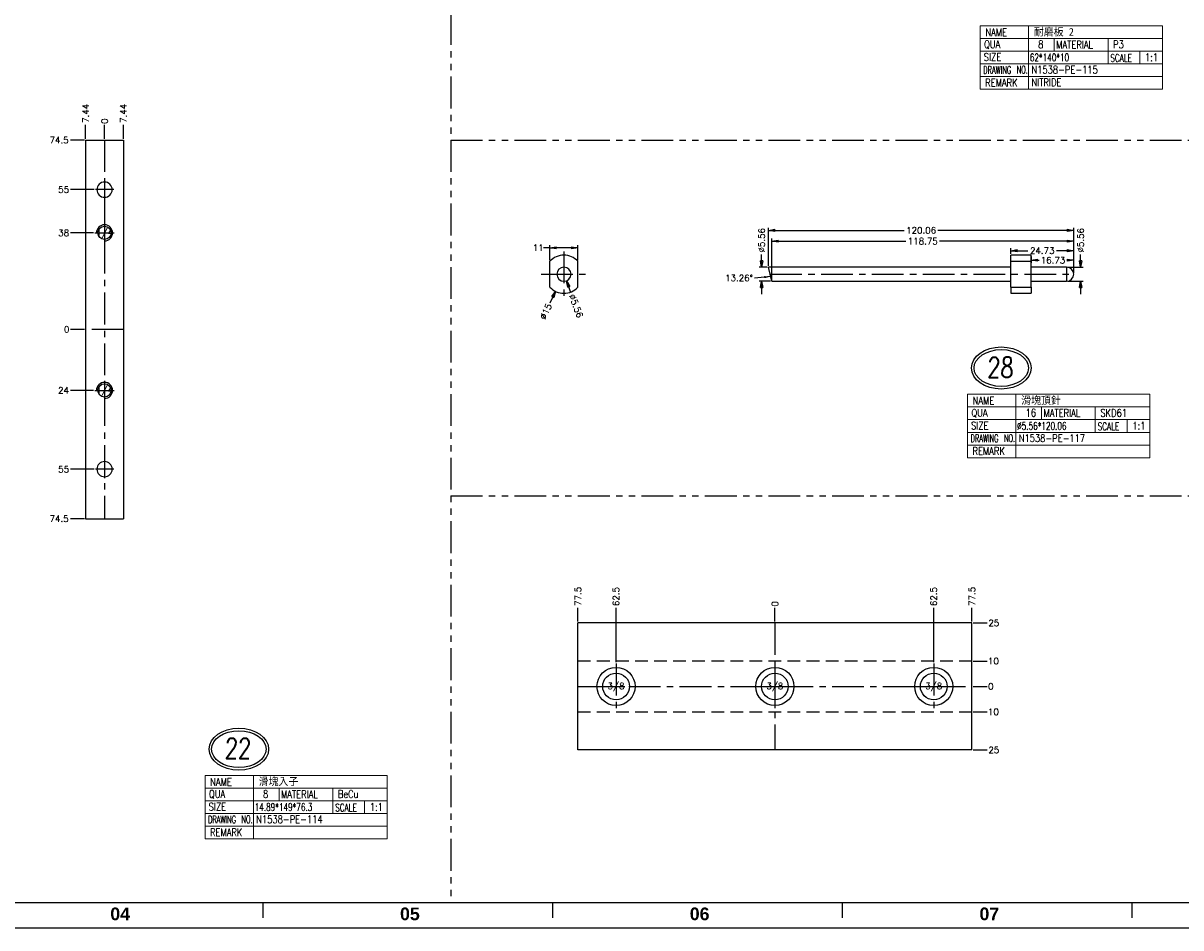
# Model space of a CAD drawing. Extents: x 2651 to 11825, y -3833 to 1075.
# Tile 453 of 656: x 5392 to 5848, y -3833 to -3477. Entities that reach past the tile are written whole.
import ezdxf
from ezdxf.enums import TextEntityAlignment as Align

# ---------------------------------------------------------------- set-up
doc = ezdxf.new("R2010")
doc.units = 0
doc.header["$LTSCALE"] = 10
for name, pattern in [('CENTER', [2, 1.25, -0.25, 0.25, -0.25]), ('DASHED', [0.75, 0.5, -0.25]), ('PHANTOM', [2.5, 1.25, -0.25, 0.25, -0.25, 0.25, -0.25])]:
    doc.linetypes.add(name, pattern=pattern)
doc.layers.get('0').update_dxf_attribs({"linetype": 'CONTINUOUS'})
doc.layers.get('Defpoints').update_dxf_attribs({"linetype": 'CONTINUOUS'})
for name, color, linetype in [('114', 7, 'CONTINUOUS'), ('117', 7, 'CONTINUOUS'), ('118', 7, 'CONTINUOUS'), ('BOX', 4, 'CONTINUOUS'), ('CEN', 1, 'CENTER'), ('DIM', 3, 'CONTINUOUS'), ('DIM1', 3, 'CONTINUOUS'), ('DIVIDE', 5, 'PHANTOM'), ('PART', 7, 'CONTINUOUS'), ('TEXT', 4, 'CONTINUOUS')]:
    doc.layers.add(name, color=color, linetype=linetype)
doc.styles.add('china', font='txt')
doc.styles.add('romanc', font='romanc.shx')
doc.styles.add('ROMANS', font='romans.shx')
doc.styles.get("Standard").update_dxf_attribs({"font": 'romans.shx'})
doc.dimstyles.new('1-1', dxfattribs={"dimtxt": 2.5, "dimasz": 2.5, "dimexe": 1, "dimexo": 0.5, "dimtad": 0, "dimrnd": 1.38778e-17, "dimzin": 9, "dimdsep": 46, "dimtxsty": 'Standard', "dimblk": 'CLOSED', "dimcen": 0, "dimclrd": 3, "dimclre": 3, "dimclrt": 3, "dimazin": 2, "dimtfac": 0.75, "dimtofl": 0, "dimtmove": 0, "dimatfit": 3, "dimfxl": 0, "dimtolj": 1, "dimarcsym": 0})

# ---------------------------------------------------------------- blocks, each defined once
blk = doc.blocks.new('*U909', base_point=(1476.61, -4931.86))
blk.add_circle((1476.61, -4931.86), 2.6)
at = {"layer": 'CEN'}
for p, q in [((1476.61, -4928.05), (1476.61, -4935.67)), ((1472.8, -4931.86), (1480.42, -4931.86))]:
    blk.add_line(p, q, dxfattribs=at)
at = {"layer": 'DIM'}
blk.add_arc((1476.61, -4931.86), 3.17, 270, 180, dxfattribs=at)
blk = doc.blocks.new('*U910', base_point=(1476.61, -4993.86))
blk.add_circle((1476.61, -4993.86), 2.6)
at = {"layer": 'CEN'}
for p, q in [((1476.61, -4990.05), (1476.61, -4997.67)), ((1472.8, -4993.86), (1480.42, -4993.86))]:
    blk.add_line(p, q, dxfattribs=at)
at = {"layer": 'DIM'}
blk.add_arc((1476.61, -4993.86), 3.17, 270, 180, dxfattribs=at)
blk = doc.blocks.new('*D911')
at = {"layer": 'Defpoints', "color": 0}
for p in [(5410.99, -3597.86), (5416.99, -3597.86), (5424.43, -3597.86)]:
    blk.add_point(p, dxfattribs=at)
at = {"layer": 'DIM', "color": 3, "lineweight": -2}
blk.add_line((5416.49, -3597.86), (5410.99, -3597.86), dxfattribs=at)
at = {"layer": 'DIM', "color": 3, "insert": (5409.53, -3597.86), "char_height": 2.5, "attachment_point": 5}
blk.add_mtext('\\A1;0', dxfattribs=at)
blk = doc.blocks.new('_Closed')
at = {"color": 0, "linetype": 'ByBlock', "lineweight": -2}
for p, q in [((-1, 0.17), (0, 0)), ((-1, 0.17), (-1, -0.17)), ((0, 0), (-1, -0.17)), ((0, 0), (-1, 0))]:
    blk.add_line(p, q, dxfattribs=at)
blk = doc.blocks.new('*D912')
at = {"layer": 'Defpoints', "color": 0}
for p in [(5410.99, -3559.86), (5420.62, -3559.86), (5424.43, -3597.86)]:
    blk.add_point(p, dxfattribs=at)
at = {"layer": 'DIM', "color": 3, "lineweight": -2}
blk.add_line((5420.12, -3559.86), (5410.99, -3559.86), dxfattribs=at)
at = {"layer": 'DIM', "color": 3, "insert": (5408.34, -3559.86), "char_height": 2.5, "attachment_point": 5}
blk.add_mtext('\\A1;38', dxfattribs=at)
blk = doc.blocks.new('*D913')
at = {"layer": 'Defpoints', "color": 0}
for p in [(5410.99, -3542.86), (5420.83, -3542.86), (5424.43, -3597.86)]:
    blk.add_point(p, dxfattribs=at)
at = {"layer": 'DIM', "color": 3, "lineweight": -2}
blk.add_line((5420.33, -3542.86), (5410.99, -3542.86), dxfattribs=at)
at = {"layer": 'DIM', "color": 3, "insert": (5408.34, -3542.86), "char_height": 2.5, "attachment_point": 5}
blk.add_mtext('\\A1;55', dxfattribs=at)
blk = doc.blocks.new('*D914')
at = {"layer": 'Defpoints', "color": 0}
for p in [(5424.43, -3597.86), (5410.99, -3621.86), (5420.62, -3621.86)]:
    blk.add_point(p, dxfattribs=at)
at = {"layer": 'DIM', "color": 3, "lineweight": -2}
blk.add_line((5420.12, -3621.86), (5410.99, -3621.86), dxfattribs=at)
at = {"layer": 'DIM', "color": 3, "insert": (5408.28, -3621.86), "char_height": 2.5, "attachment_point": 5}
blk.add_mtext('\\A1;24', dxfattribs=at)
blk = doc.blocks.new('*D915')
at = {"layer": 'Defpoints', "color": 0}
for p in [(5424.43, -3597.86), (5410.99, -3652.86), (5420.83, -3652.86)]:
    blk.add_point(p, dxfattribs=at)
at = {"layer": 'DIM', "color": 3, "lineweight": -2}
blk.add_line((5420.33, -3652.86), (5410.99, -3652.86), dxfattribs=at)
at = {"layer": 'DIM', "color": 3, "insert": (5408.34, -3652.86), "char_height": 2.5, "attachment_point": 5}
blk.add_mtext('\\A1;55', dxfattribs=at)
blk = doc.blocks.new('*D916')
at = {"layer": 'Defpoints', "color": 0}
for p in [(5424.43, -3597.86), (5410.99, -3672.36), (5416.99, -3672.36)]:
    blk.add_point(p, dxfattribs=at)
at = {"layer": 'DIM', "color": 3, "lineweight": -2}
blk.add_line((5416.49, -3672.36), (5410.99, -3672.36), dxfattribs=at)
at = {"layer": 'DIM', "color": 3, "insert": (5406.55, -3672.36), "char_height": 2.5, "attachment_point": 5}
blk.add_mtext('\\A1;74.5', dxfattribs=at)
blk = doc.blocks.new('*D917')
at = {"layer": 'Defpoints', "color": 0}
for p in [(5410.99, -3523.36), (5416.99, -3523.36), (5424.43, -3597.86)]:
    blk.add_point(p, dxfattribs=at)
at = {"layer": 'DIM', "color": 3, "lineweight": -2}
blk.add_line((5416.49, -3523.36), (5410.99, -3523.36), dxfattribs=at)
at = {"layer": 'DIM', "color": 3, "insert": (5406.55, -3523.36), "char_height": 2.5, "attachment_point": 5}
blk.add_mtext('\\A1;74.5', dxfattribs=at)
blk = doc.blocks.new('*D918')
at = {"layer": 'Defpoints', "color": 0}
for p in [(5416.99, -3517.36), (5416.99, -3523.36), (5424.43, -3597.86)]:
    blk.add_point(p, dxfattribs=at)
at = {"layer": 'DIM', "color": 3, "lineweight": -2}
blk.add_line((5416.99, -3522.86), (5416.99, -3517.36), dxfattribs=at)
at = {"layer": 'DIM', "color": 3, "insert": (5416.99, -3512.86), "char_height": 2.5, "attachment_point": 5, "rotation": 90}
blk.add_mtext('\\A1;7.44', dxfattribs=at)
blk = doc.blocks.new('*D919')
at = {"layer": 'Defpoints', "color": 0}
for p in [(5424.43, -3517.36), (5424.43, -3523.36), (5424.43, -3597.86)]:
    blk.add_point(p, dxfattribs=at)
at = {"layer": 'DIM', "color": 3, "lineweight": -2}
blk.add_line((5424.43, -3522.86), (5424.43, -3517.36), dxfattribs=at)
at = {"layer": 'DIM', "color": 3, "insert": (5424.43, -3515.9), "char_height": 2.5, "attachment_point": 5, "rotation": 90}
blk.add_mtext('\\A1;0', dxfattribs=at)
blk = doc.blocks.new('*D920')
at = {"layer": 'Defpoints', "color": 0}
for p in [(5431.88, -3517.36), (5431.88, -3523.36), (5424.43, -3597.86)]:
    blk.add_point(p, dxfattribs=at)
at = {"layer": 'DIM', "color": 3, "lineweight": -2}
blk.add_line((5431.88, -3522.86), (5431.88, -3517.36), dxfattribs=at)
at = {"layer": 'DIM', "color": 3, "insert": (5431.88, -3512.86), "char_height": 2.5, "attachment_point": 5, "rotation": 90}
blk.add_mtext('\\A1;7.44', dxfattribs=at)
blk = doc.blocks.new('*D999')
at = {"layer": 'Defpoints', "color": 0}
for p in [(5599.68, -3565.73), (5599.68, -3571.04), (5610.68, -3571.04)]:
    blk.add_point(p, dxfattribs=at)
at = {"layer": 'DIM', "color": 3, "lineweight": -2}
for p, q in [((5599.68, -3565.73), (5597.18, -3565.73)), ((5599.68, -3570.54), (5599.68, -3564.73)), ((5608.18, -3565.73), (5602.18, -3565.73)), ((5610.68, -3570.54), (5610.68, -3564.73))]:
    blk.add_line(p, q, dxfattribs=at)
at = {"layer": 'DIM', "color": 3, "lineweight": -2, "xscale": 2.5, "yscale": 2.5, "zscale": 2.5, "rotation": 180}
blk.add_blockref('_Closed', (5599.68, -3565.73), dxfattribs=at)
at = {"layer": 'DIM', "color": 3, "lineweight": -2, "xscale": 2.5, "yscale": 2.5, "zscale": 2.5}
blk.add_blockref('_Closed', (5610.68, -3565.73), dxfattribs=at)
at = {"layer": 'DIM', "color": 3, "insert": (5595.07, -3565.73), "char_height": 2.5, "attachment_point": 5}
blk.add_mtext('\\A1;11', dxfattribs=at)
blk = doc.blocks.new('*D1000')
at = {"layer": 'Defpoints', "color": 0}
for p in [(5608.46, -3569.39), (5601.9, -3582.88)]:
    blk.add_point(p, dxfattribs=at)
at = {"layer": 'DIM', "color": 3, "lineweight": -2}
blk.add_line((5599.72, -3587.38), (5600.81, -3585.13), dxfattribs=at)
at = {"layer": 'DIM', "color": 3, "lineweight": -2, "xscale": 2.5, "yscale": 2.5, "zscale": 2.5, "rotation": 64.0610916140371}
blk.add_blockref('_Closed', (5601.9, -3582.88), dxfattribs=at)
at = {"layer": 'DIM', "color": 3, "insert": (5598.06, -3590.78), "char_height": 2.5, "attachment_point": 5, "rotation": 64.0611}
blk.add_mtext('\\A1;∅15', dxfattribs=at)
blk = doc.blocks.new('*D1001')
at = {"layer": 'Defpoints', "color": 0}
for p in [(5604.19, -3573.54), (5606.18, -3578.73)]:
    blk.add_point(p, dxfattribs=at)
at = {"layer": 'DIM', "color": 3, "lineweight": -2}
blk.add_line((5607.96, -3583.41), (5607.07, -3581.07), dxfattribs=at)
at = {"layer": 'DIM', "color": 3, "lineweight": -2, "xscale": 2.5, "yscale": 2.5, "zscale": 2.5, "rotation": 110.9063130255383}
blk.add_blockref('_Closed', (5606.18, -3578.73), dxfattribs=at)
at = {"layer": 'DIM', "color": 3, "insert": (5609.95, -3588.6), "char_height": 2.5, "attachment_point": 5, "rotation": 290.9063}
blk.add_mtext('\\A1;∅5.56', dxfattribs=at)
blk = doc.blocks.new('*D1002')
at = {"layer": 'Defpoints', "color": 0}
for p in [(5789.02, -3568.64), (5789.02, -3570.63), (5805.75, -3576.14)]:
    blk.add_point(p, dxfattribs=at)
at = {"layer": 'DIM', "color": 3, "lineweight": -2}
for p, q in [((5789.02, -3569.14), (5789.02, -3571.63)), ((5791.52, -3570.63), (5792.18, -3570.63)), ((5803.25, -3570.63), (5803.07, -3570.63)), ((5805.75, -3575.64), (5805.75, -3569.63))]:
    blk.add_line(p, q, dxfattribs=at)
at = {"layer": 'DIM', "color": 3, "lineweight": -2, "xscale": 2.5, "yscale": 2.5, "zscale": 2.5, "rotation": 180}
blk.add_blockref('_Closed', (5789.02, -3570.63), dxfattribs=at)
at = {"layer": 'DIM', "color": 3, "lineweight": -2, "xscale": 2.5, "yscale": 2.5, "zscale": 2.5}
blk.add_blockref('_Closed', (5805.75, -3570.63), dxfattribs=at)
at = {"layer": 'DIM', "color": 3, "insert": (5797.62, -3570.63), "char_height": 2.5, "attachment_point": 5}
blk.add_mtext('\\A1;16.73', dxfattribs=at)
blk = doc.blocks.new('*D1003')
at = {"layer": 'Defpoints', "color": 0}
for p in [(5781.02, -3566.88), (5781.02, -3568.64), (5805.75, -3576.14)]:
    blk.add_point(p, dxfattribs=at)
at = {"layer": 'DIM', "color": 3, "lineweight": -2}
for p, q in [((5781.02, -3568.14), (5781.02, -3565.88)), ((5805.75, -3575.64), (5805.75, -3565.88)), ((5783.52, -3566.88), (5787.76, -3566.88)), ((5803.25, -3566.88), (5799.01, -3566.88))]:
    blk.add_line(p, q, dxfattribs=at)
at = {"layer": 'DIM', "color": 3, "lineweight": -2, "xscale": 2.5, "yscale": 2.5, "zscale": 2.5, "rotation": 180}
blk.add_blockref('_Closed', (5781.02, -3566.88), dxfattribs=at)
at = {"layer": 'DIM', "color": 3, "lineweight": -2, "xscale": 2.5, "yscale": 2.5, "zscale": 2.5}
blk.add_blockref('_Closed', (5805.75, -3566.88), dxfattribs=at)
at = {"layer": 'DIM', "color": 3, "insert": (5793.38, -3566.88), "char_height": 2.5, "attachment_point": 5}
blk.add_mtext('\\A1;24.73', dxfattribs=at)
blk = doc.blocks.new('*D1004')
at = {"layer": 'Defpoints', "color": 0}
for p in [(5686.99, -3563.13), (5686.99, -3578.92), (5805.75, -3576.14)]:
    blk.add_point(p, dxfattribs=at)
at = {"layer": 'DIM', "color": 3, "lineweight": -2}
for p, q in [((5686.99, -3578.42), (5686.99, -3562.13)), ((5689.49, -3563.13), (5739.73, -3563.13)), ((5803.25, -3563.13), (5753.01, -3563.13)), ((5805.75, -3575.64), (5805.75, -3562.13))]:
    blk.add_line(p, q, dxfattribs=at)
at = {"layer": 'DIM', "color": 3, "lineweight": -2, "xscale": 2.5, "yscale": 2.5, "zscale": 2.5, "rotation": 180}
blk.add_blockref('_Closed', (5686.99, -3563.13), dxfattribs=at)
at = {"layer": 'DIM', "color": 3, "lineweight": -2, "xscale": 2.5, "yscale": 2.5, "zscale": 2.5}
blk.add_blockref('_Closed', (5805.75, -3563.13), dxfattribs=at)
at = {"layer": 'DIM', "color": 3, "insert": (5746.37, -3563.13), "char_height": 2.5, "attachment_point": 5}
blk.add_mtext('\\A1;118.75', dxfattribs=at)
blk = doc.blocks.new('*D1005')
at = {"layer": 'Defpoints', "color": 0}
for p in [(5685.68, -3558.88), (5685.68, -3573.36), (5805.75, -3576.14)]:
    blk.add_point(p, dxfattribs=at)
at = {"layer": 'DIM', "color": 3, "lineweight": -2}
for p, q in [((5685.68, -3572.86), (5685.68, -3557.88)), ((5688.18, -3558.88), (5739.08, -3558.88)), ((5803.25, -3558.88), (5752.35, -3558.88)), ((5805.75, -3575.64), (5805.75, -3557.88))]:
    blk.add_line(p, q, dxfattribs=at)
at = {"layer": 'DIM', "color": 3, "lineweight": -2, "xscale": 2.5, "yscale": 2.5, "zscale": 2.5, "rotation": 180}
blk.add_blockref('_Closed', (5685.68, -3558.88), dxfattribs=at)
at = {"layer": 'DIM', "color": 3, "lineweight": -2, "xscale": 2.5, "yscale": 2.5, "zscale": 2.5}
blk.add_blockref('_Closed', (5805.75, -3558.88), dxfattribs=at)
at = {"layer": 'DIM', "color": 3, "insert": (5745.72, -3558.88), "char_height": 2.5, "attachment_point": 5}
blk.add_mtext('\\A1;120.06', dxfattribs=at)
blk = doc.blocks.new('*D1006')
at = {"layer": 'Defpoints', "color": 0}
for p in [(5802.97, -3573.36), (5802.97, -3578.92), (5808.49, -3578.92)]:
    blk.add_point(p, dxfattribs=at)
at = {"layer": 'DIM', "color": 3, "lineweight": -2}
for p, q in [((5808.49, -3570.86), (5808.49, -3568.36)), ((5803.47, -3573.36), (5809.49, -3573.36)), ((5803.47, -3578.92), (5809.49, -3578.92)), ((5808.49, -3581.42), (5808.49, -3583.92))]:
    blk.add_line(p, q, dxfattribs=at)
at = {"layer": 'DIM', "color": 3, "lineweight": -2, "xscale": 2.5, "yscale": 2.5, "zscale": 2.5}
for p, rotation in [((5808.49, -3573.36), 270), ((5808.49, -3578.92), 90)]:
    blk.add_blockref('_Closed', p, dxfattribs=dict(at, rotation=rotation))
at = {"layer": 'DIM', "color": 3, "insert": (5808.49, -3562.79), "char_height": 2.5, "attachment_point": 5, "rotation": 90}
blk.add_mtext('\\A1;%%c5.56', dxfattribs=at)
blk = doc.blocks.new('*D1007')
at = {"layer": 'Defpoints', "color": 0}
for p in [(5685.68, -3573.36), (5682.97, -3578.92), (5686.99, -3578.92)]:
    blk.add_point(p, dxfattribs=at)
at = {"layer": 'DIM', "color": 3, "lineweight": -2}
for p, q in [((5682.97, -3570.86), (5682.97, -3568.36)), ((5685.18, -3573.36), (5681.97, -3573.36)), ((5686.49, -3578.92), (5681.97, -3578.92)), ((5682.97, -3581.42), (5682.97, -3583.92))]:
    blk.add_line(p, q, dxfattribs=at)
at = {"layer": 'DIM', "color": 3, "lineweight": -2, "xscale": 2.5, "yscale": 2.5, "zscale": 2.5}
for p, rotation in [((5682.97, -3573.36), 270), ((5682.97, -3578.92), 90)]:
    blk.add_blockref('_Closed', p, dxfattribs=dict(at, rotation=rotation))
at = {"layer": 'DIM', "color": 3, "insert": (5682.97, -3562.79), "char_height": 2.5, "attachment_point": 5, "rotation": 90}
blk.add_mtext('\\A1;%%c5.56', dxfattribs=at)
blk = doc.blocks.new('*U1008', base_point=(2755.71, -4938.09))
for radius in [7.5, 5.25]:
    blk.add_circle((2755.71, -4938.09), radius)
at = {"layer": 'CEN'}
for p, q in [((2755.71, -4929.09), (2755.71, -4947.09)), ((2746.71, -4938.09), (2764.71, -4938.09))]:
    blk.add_line(p, q, dxfattribs=at)
blk = doc.blocks.new('*U1009', base_point=(2818.21, -4938.09))
for radius in [7.5, 5.25]:
    blk.add_circle((2818.21, -4938.09), radius)
at = {"layer": 'CEN'}
for p, q in [((2818.21, -4929.09), (2818.21, -4947.09)), ((2809.21, -4938.09), (2827.21, -4938.09))]:
    blk.add_line(p, q, dxfattribs=at)
blk = doc.blocks.new('*U1010', base_point=(2880.71, -4938.09))
for radius in [7.5, 5.25]:
    blk.add_circle((2880.71, -4938.09), radius)
at = {"layer": 'CEN'}
for p, q in [((2880.71, -4929.09), (2880.71, -4947.09)), ((2871.71, -4938.09), (2889.71, -4938.09))]:
    blk.add_line(p, q, dxfattribs=at)
blk = doc.blocks.new('*D1011')
at = {"layer": 'Defpoints', "color": 0}
for p in [(5688.18, -3707.36), (5688.18, -3713.36), (5688.18, -3738.36)]:
    blk.add_point(p, dxfattribs=at)
at = {"layer": 'DIM', "color": 3, "lineweight": -2}
blk.add_line((5688.18, -3712.86), (5688.18, -3707.36), dxfattribs=at)
at = {"layer": 'DIM', "color": 3, "insert": (5688.18, -3705.9), "char_height": 2.5, "attachment_point": 5, "rotation": 90}
blk.add_mtext('\\A1;0', dxfattribs=at)
blk = doc.blocks.new('*D1012')
at = {"layer": 'Defpoints', "color": 0}
for p in [(5750.68, -3707.36), (5750.68, -3729.36), (5688.18, -3738.36)]:
    blk.add_point(p, dxfattribs=at)
at = {"layer": 'DIM', "color": 3, "lineweight": -2}
blk.add_line((5750.68, -3728.86), (5750.68, -3707.36), dxfattribs=at)
at = {"layer": 'DIM', "color": 3, "insert": (5750.68, -3702.98), "char_height": 2.5, "attachment_point": 5, "rotation": 90}
blk.add_mtext('\\A1;62.5', dxfattribs=at)
blk = doc.blocks.new('*D1013')
at = {"layer": 'Defpoints', "color": 0}
for p in [(5765.68, -3707.36), (5765.68, -3713.36), (5688.18, -3738.36)]:
    blk.add_point(p, dxfattribs=at)
at = {"layer": 'DIM', "color": 3, "lineweight": -2}
blk.add_line((5765.68, -3712.86), (5765.68, -3707.36), dxfattribs=at)
at = {"layer": 'DIM', "color": 3, "insert": (5765.68, -3702.92), "char_height": 2.5, "attachment_point": 5, "rotation": 90}
blk.add_mtext('\\A1;77.5', dxfattribs=at)
blk = doc.blocks.new('*D1014')
at = {"layer": 'Defpoints', "color": 0}
for p in [(5625.68, -3707.36), (5625.68, -3729.36), (5688.18, -3738.36)]:
    blk.add_point(p, dxfattribs=at)
at = {"layer": 'DIM', "color": 3, "lineweight": -2}
blk.add_line((5625.68, -3728.86), (5625.68, -3707.36), dxfattribs=at)
at = {"layer": 'DIM', "color": 3, "insert": (5625.68, -3702.98), "char_height": 2.5, "attachment_point": 5, "rotation": 90}
blk.add_mtext('\\A1;62.5', dxfattribs=at)
blk = doc.blocks.new('*D1015')
at = {"layer": 'Defpoints', "color": 0}
for p in [(5610.68, -3707.36), (5610.68, -3713.36), (5688.18, -3738.36)]:
    blk.add_point(p, dxfattribs=at)
at = {"layer": 'DIM', "color": 3, "lineweight": -2}
blk.add_line((5610.68, -3712.86), (5610.68, -3707.36), dxfattribs=at)
at = {"layer": 'DIM', "color": 3, "insert": (5610.68, -3702.92), "char_height": 2.5, "attachment_point": 5, "rotation": 90}
blk.add_mtext('\\A1;77.5', dxfattribs=at)
blk = doc.blocks.new('*D1016')
at = {"layer": 'Defpoints', "color": 0}
for p in [(5765.68, -3713.36), (5771.68, -3713.36), (5688.18, -3738.36)]:
    blk.add_point(p, dxfattribs=at)
at = {"layer": 'DIM', "color": 3, "lineweight": -2}
blk.add_line((5766.18, -3713.36), (5771.68, -3713.36), dxfattribs=at)
at = {"layer": 'DIM', "color": 3, "insert": (5774.33, -3713.36), "char_height": 2.5, "attachment_point": 5}
blk.add_mtext('\\A1;25', dxfattribs=at)
blk = doc.blocks.new('*D1017')
at = {"layer": 'Defpoints', "color": 0}
for p in [(5765.68, -3728.36), (5771.68, -3728.36), (5688.18, -3738.36)]:
    blk.add_point(p, dxfattribs=at)
at = {"layer": 'DIM', "color": 3, "lineweight": -2}
blk.add_line((5766.18, -3728.36), (5771.68, -3728.36), dxfattribs=at)
at = {"layer": 'DIM', "color": 3, "insert": (5774.15, -3728.36), "char_height": 2.5, "attachment_point": 5}
blk.add_mtext('\\A1;10', dxfattribs=at)
blk = doc.blocks.new('*D1018')
at = {"layer": 'Defpoints', "color": 0}
for p in [(5688.18, -3738.36), (5765.68, -3738.36), (5771.68, -3738.36)]:
    blk.add_point(p, dxfattribs=at)
at = {"layer": 'DIM', "color": 3, "lineweight": -2}
blk.add_line((5766.18, -3738.36), (5771.68, -3738.36), dxfattribs=at)
at = {"layer": 'DIM', "color": 3, "insert": (5773.14, -3738.36), "char_height": 2.5, "attachment_point": 5}
blk.add_mtext('\\A1;0', dxfattribs=at)
blk = doc.blocks.new('*D1019')
at = {"layer": 'Defpoints', "color": 0}
for p in [(5688.18, -3738.36), (5765.68, -3748.36), (5771.68, -3748.36)]:
    blk.add_point(p, dxfattribs=at)
at = {"layer": 'DIM', "color": 3, "lineweight": -2}
blk.add_line((5766.18, -3748.36), (5771.68, -3748.36), dxfattribs=at)
at = {"layer": 'DIM', "color": 3, "insert": (5774.15, -3748.36), "char_height": 2.5, "attachment_point": 5}
blk.add_mtext('\\A1;10', dxfattribs=at)
blk = doc.blocks.new('*D1020')
at = {"layer": 'Defpoints', "color": 0}
for p in [(5688.18, -3738.36), (5765.68, -3763.36), (5771.68, -3763.36)]:
    blk.add_point(p, dxfattribs=at)
at = {"layer": 'DIM', "color": 3, "lineweight": -2}
blk.add_line((5766.18, -3763.36), (5771.68, -3763.36), dxfattribs=at)
at = {"layer": 'DIM', "color": 3, "insert": (5774.33, -3763.36), "char_height": 2.5, "attachment_point": 5}
blk.add_mtext('\\A1;25', dxfattribs=at)
blk = doc.blocks.new('dg')
at = {"color": 4}
for p, q in [((456, 10), (456, 4)), ((570, 10), (570, 4)), ((684, 10), (684, 4)), ((798, 10), (798, 4))]:
    blk.add_line(p, q, dxfattribs=at)
at = {"layer": 'BOX', "color": 3}
for points in [[(0, 0), (1140, 0), (1140, 820), (0, 820)], [(10, 10), (1130, 10), (1130, 810), (10, 810)]]:
    blk.add_lwpolyline(points, close=True, dxfattribs=at)
at = {"color": 4, "char_height": 5, "attachment_point": 1}
for s, insert in [('{\\fArial|b1|i0|c0|p34;\\C6;04}', (396, 8)), ('{\\fArial|b1|i0|c0|p34;\\C6;05}', (510, 8)), ('{\\fArial|b1|i0|c0|p34;\\C6;06}', (624, 8)), ('{\\fArial|b1|i0|c0|p34;\\C6;07}', (738, 8))]:
    blk.add_mtext_dynamic_manual_height_columns(s, width=8, gutter_width=12.5, heights=[0], dxfattribs=dict(at, insert=insert))

msp = doc.modelspace()

# ---------------------------------------------------------------- linework, layer by layer
at = {"lineweight": 0}
for p, q in [((5840.684, -3478.358), (5768.985, -3478.358)), ((5768.985, -3478.358), (5768.985, -3503.358)), ((5787.982, -3478.358), (5787.982, -3503.358)), ((5840.684, -3478.358), (5840.684, -3503.358)), ((5840.684, -3483.358), (5768.985, -3483.358)), ((5798.075, -3483.358), (5798.075, -3488.358)), ((5819.254, -3483.358), (5819.254, -3493.358)), ((5840.684, -3488.358), (5768.985, -3488.358)), ((5831.768, -3488.358), (5831.768, -3493.358)), ((5840.684, -3493.358), (5768.985, -3493.358)), ((5840.684, -3498.358), (5768.985, -3498.358)), ((5840.684, -3503.358), (5768.985, -3503.358)), ((5835.684, -3623.358), (5763.985, -3623.358)), ((5763.985, -3623.358), (5763.985, -3648.358)), ((5782.982, -3623.358), (5782.982, -3648.358)), ((5835.684, -3623.358), (5835.684, -3648.358)), ((5835.684, -3628.358), (5763.985, -3628.358)), ((5793.075, -3628.358), (5793.075, -3633.358)), ((5814.254, -3628.358), (5814.254, -3638.358)), ((5835.684, -3633.358), (5763.985, -3633.358)), ((5826.768, -3633.358), (5826.768, -3638.358)), ((5835.684, -3638.358), (5763.985, -3638.358)), ((5835.684, -3643.358), (5763.985, -3643.358)), ((5835.684, -3648.358), (5763.985, -3648.358)), ((5535.684, -3773.358), (5463.985, -3773.358)), ((5463.985, -3773.358), (5463.985, -3798.358)), ((5482.982, -3773.358), (5482.982, -3798.358)), ((5535.684, -3773.358), (5535.684, -3798.358)), ((5535.684, -3778.358), (5463.985, -3778.358)), ((5493.075, -3778.358), (5493.075, -3783.358)), ((5514.254, -3778.358), (5514.254, -3788.358)), ((5535.684, -3783.358), (5463.985, -3783.358)), ((5526.768, -3783.358), (5526.768, -3788.358)), ((5535.684, -3788.358), (5463.985, -3788.358)), ((5535.684, -3793.358), (5463.985, -3793.358)), ((5535.684, -3798.358), (5463.985, -3798.358))]:
    msp.add_line(p, q, dxfattribs=at)
at = {"layer": '114', "color": 7, "linetype": 'Continuous'}
for p, q in [((5416.986, -3523.358), (5416.986, -3672.358)), ((5416.986, -3523.358), (5431.876, -3523.358)), ((5431.876, -3523.358), (5431.876, -3672.358)), ((5416.986, -3672.358), (5431.876, -3672.358))]:
    msp.add_line(p, q, dxfattribs=at)
at = {"layer": '114', "color": 7, "linetype": 'Continuous', "extrusion": (0, 0, -1)}
for centre in [(-5424.431, -3542.858), (-5424.431, -3652.858)]:
    msp.add_circle(centre, 3, dxfattribs=at)
at = {"layer": '117', "color": 7, "linetype": 'Continuous'}
for p, q in [((5599.684, -3581.237), (5599.684, -3571.039)), ((5610.684, -3581.237), (5610.684, -3571.039)), ((5781.021, -3571.039), (5781.021, -3568.638)), ((5789.021, -3568.638), (5781.021, -3568.638)), ((5781.021, -3581.237), (5781.021, -3571.039)), ((5789.021, -3571.039), (5789.021, -3568.638)), ((5789.021, -3581.237), (5789.021, -3571.039)), ((5686.994, -3578.918), (5685.684, -3573.358)), ((5781.021, -3573.358), (5685.684, -3573.358)), ((5802.966, -3573.358), (5789.021, -3573.358)), ((5686.994, -3578.918), (5781.021, -3578.918)), ((5789.021, -3578.918), (5802.966, -3578.918)), ((5781.021, -3581.237), (5781.021, -3583.638)), ((5781.021, -3583.638), (5789.021, -3583.638)), ((5789.021, -3581.237), (5789.021, -3583.638))]:
    msp.add_line(p, q, dxfattribs=at)
at = {"layer": '117', "color": 253, "linetype": 'Continuous'}
msp.add_line((5802.966, -3573.358), (5802.966, -3578.918), dxfattribs=at)
at = {"layer": '117', "color": 7, "linetype": 'Continuous', "extrusion": (0, 0, -1)}
msp.add_circle((-5605.184, -3576.138), 2.78, dxfattribs=at)
at = {"layer": '117', "color": 7, "linetype": 'Continuous'}
for centre, radius, start, end in [((5605.184, -3576.138), 7.5, 42.83343, 137.16657), ((5802.966, -3576.138), 2.78, 0, 90), ((5802.966, -3576.138), 2.78, 270, 0), ((5605.184, -3576.138), 7.5, 222.83343, 317.16657)]:
    msp.add_arc(centre, radius, start, end, dxfattribs=at)
at = {"layer": '118', "color": 7, "linetype": 'Continuous'}
for p, q in [((5765.684, -3713.358), (5610.684, -3713.358)), ((5610.684, -3763.358), (5610.684, -3713.358)), ((5765.684, -3763.358), (5765.684, -3713.358)), ((5765.684, -3763.358), (5610.684, -3763.358))]:
    msp.add_line(p, q, dxfattribs=at)
at = {"layer": '118', "color": 6, "linetype": 'DASHED'}
for p, q in [((5765.684, -3728.358), (5610.684, -3728.358)), ((5610.684, -3748.358), (5765.684, -3748.358))]:
    msp.add_line(p, q, dxfattribs=at)
at = {"layer": 'CEN'}
for p, q in [((5424.431, -3523.358), (5424.431, -3672.358)), ((5424.431, -3539.258), (5424.431, -3546.458)), ((5428.031, -3542.858), (5420.831, -3542.858)), ((5605.184, -3567.138), (5605.184, -3585.138)), ((5596.184, -3576.138), (5614.184, -3576.138)), ((5686.339, -3576.138), (5805.746, -3576.138)), ((5431.876, -3597.858), (5416.986, -3597.858)), ((5428.031, -3652.858), (5420.831, -3652.858)), ((5424.431, -3649.258), (5424.431, -3656.458)), ((5688.184, -3713.358), (5688.184, -3763.358)), ((5610.684, -3738.358), (5765.684, -3738.358))]:
    msp.add_line(p, q, dxfattribs=at)
at = {"layer": 'DIM'}
for p, q in [((5781.021, -3571.039), (5789.021, -3571.039)), ((5781.021, -3581.237), (5789.021, -3581.237))]:
    msp.add_line(p, q, dxfattribs=at)
at = {"layer": 'DIM1'}
for centre, major_axis, ratio in [((5777.27, -3613.037), (11.718, 0), 0.7055426), ((5777.27, -3613.037), (-10.721, 0), 0.6758257), ((5477.27, -3763.037), (11.718, 0), 0.7055426), ((5477.27, -3763.037), (-10.721, 0), 0.6758257)]:
    msp.add_ellipse(centre, major_axis=major_axis, ratio=ratio, dxfattribs=at)
at = {"layer": 'DIVIDE', "color": 4}
for p, q in [((5560.684, -3023.358), (5560.684, -3823.358)), ((5560.684, -3523.358), (5860.684, -3523.358)), ((5560.684, -3663.358), (6160.684, -3663.358))]:
    msp.add_line(p, q, dxfattribs=at)

# ---------------------------------------------------------------- block references
at = {"layer": 'DIM'}
msp.add_blockref('dg', (5030.684, -3833.358), dxfattribs=at)
at = {"layer": 'PART'}
for name, p in [('*U909', (5424.431, -3559.858)), ('*U910', (5424.431, -3621.858)), ('*U1008', (5625.684, -3738.358)), ('*U1009', (5688.184, -3738.358)), ('*U1010', (5750.684, -3738.358))]:
    msp.add_blockref(name, p, dxfattribs=at)

# ---------------------------------------------------------------- texts
at = {"color": 6, "style": 'china'}
for s, p in [('耐磨板 2', (5790.083, -3482.257)), ('滑塊頂針', (5785.083, -3627.257)), ('滑塊入子', (5485.083, -3777.257))]:
    msp.add_text(s, height=3, dxfattribs=at).set_placement(p)
at = {"color": 6, "linetype": 'Continuous', "lineweight": 0, "style": 'romanc'}
for s, height, width, p in [('8', 3.06, 0.8, (5791.758, -3487.194)), ('P3', 3, 0.8, (5821.254, -3487.204)), ('62*140*10', 3, 0.7, (5788.49, -3492.33)), ('1:1', 3, 0.8, (5833.809, -3492.282)), ('N1538-PE-115', 3, 0.8, (5789.118, -3497.148)), ('NITRIDE', 3, 0.8, (5789.118, -3502.148)), ('16', 3.06, 0.8, (5786.758, -3632.194)), ('SKD61', 3, 0.8, (5816.254, -3632.204)), ('%%C5.56*120.06', 3, 0.7, (5783.49, -3637.33)), ('1:1', 3, 0.8, (5828.809, -3637.282)), ('N1538-PE-117', 3, 0.8, (5784.118, -3642.148)), ('8', 3.06, 0.8, (5486.758, -3782.194)), ('BeCu', 3, 0.8, (5516.254, -3782.204)), ('14.89*149*76.3', 3, 0.7, (5483.49, -3787.33)), ('1:1', 3, 0.8, (5528.809, -3787.282)), ('N1538-PE-114', 3, 0.8, (5484.118, -3792.148))]:
    msp.add_text(s, height=height, dxfattribs=dict(at, width=width)).set_placement(p)
at = {"color": 7, "lineweight": 0, "ltscale": 2, "style": 'romanc'}
for s, width, p in [('MATERIAL', 0.8, (5798.867, -3487.271)), ('SCALE', 0.7, (5820.182, -3492.528)), ('MATERIAL', 0.8, (5793.867, -3632.271)), ('SCALE', 0.7, (5815.182, -3637.528)), ('MATERIAL', 0.8, (5493.867, -3782.271)), ('SCALE', 0.7, (5515.182, -3787.528))]:
    msp.add_text(s, height=3, dxfattribs=dict(at, width=width)).set_placement(p)
at = {"style": 'ROMANS', "oblique": 2, "width": 0.75}
for s, p in [('28', (5771.691, -3616.777)), ('22', (5471.691, -3766.777))]:
    msp.add_text(s, height=8, dxfattribs=at).set_placement(p)
at = {"color": 7, "lineweight": 0, "ltscale": 2, "style": 'romanc'}
for tag, text, width, p in [('NAME', '', 0.8, (5775.255, -3480.91)), ('QUA', '1', 0.8, (5773.702, -3485.832)), ('SIZE', '', 0.8, (5773.81, -3490.696)), ('NO.', '', 0.6, (5785.507, -3495.65)), ('DRAWING', '', 0.6, (5775.663, -3495.723)), ('REMARK', '', 0.8, (5777.301, -3500.723)), ('NAME', '', 0.8, (5770.255, -3625.91)), ('QUA', '1', 0.8, (5768.702, -3630.832)), ('SIZE', '', 0.8, (5768.81, -3635.696)), ('DRAWING', '', 0.6, (5770.663, -3640.723)), ('NO.', '', 0.6, (5780.507, -3640.65)), ('REMARK', '', 0.8, (5772.301, -3645.723)), ('NAME', '', 0.8, (5470.255, -3775.91)), ('QUA', '1', 0.8, (5468.702, -3780.832)), ('SIZE', '', 0.8, (5468.81, -3785.696)), ('DRAWING', '', 0.6, (5470.663, -3790.723)), ('NO.', '', 0.6, (5480.507, -3790.65)), ('REMARK', '', 0.8, (5472.301, -3795.723))]:
    msp.add_attdef(tag, text=text, height=3, dxfattribs=dict(at, width=width)).set_placement(p, align=Align.MIDDLE)
at = {"layer": 'DIM', "color": 3, "insert": (5679.538, -3577.629), "char_height": 2.5, "attachment_point": 6}
msp.add_mtext('\\A1;13.26%%d', dxfattribs=at)
at = {"layer": 'TEXT'}
for s, p in [('1/4', (5424.431, -3559.858)), ('1/4', (5424.431, -3621.858)), ('3/8', (5625.684, -3738.358)), ('3/8', (5688.184, -3738.358)), ('3/8', (5750.684, -3738.358))]:
    msp.add_text(s, height=2.5, dxfattribs=at).set_placement(p, align=Align.MIDDLE)

# ---------------------------------------------------------------- dimensions: what is measured, and where the dimension line sits
at = {"layer": 'DIM'}
for feature_location, offset, dtype, origin, picture, middle in [((5416.9859, -3523.358), (0, 6), 1, (5424.4307, -3597.858), '*D918', (5416.9859, -3512.8639)), ((5431.8756, -3523.358), (0, 6), 1, (5424.4307, -3597.858), '*D920', (5431.8756, -3512.8639)), ((5424.430722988, -3523.357951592), (0, 6), 1, (5424.430722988, -3597.857951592), '*D919', (5424.430722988, -3515.899618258)), ((5416.986, -3523.358), (-6, 0), 0, (5424.431, -3597.858), '*D917', (5406.551, -3523.358)), ((5420.831, -3542.858), (-9.845, 0), 0, (5424.431, -3597.858), '*D913', (5408.337, -3542.858)), ((5420.621, -3559.858), (-9.635, 0), 0, (5424.431, -3597.858), '*D912', (5408.337, -3559.858)), ((5416.986, -3672.358), (-6, 0), 0, (5424.431, -3597.858), '*D916', (5406.551, -3672.358)), ((5420.621, -3621.858), (-9.635, 0), 0, (5424.431, -3597.858), '*D914', (5408.278, -3621.858)), ((5420.831, -3652.858), (-9.845, 0), 0, (5424.431, -3597.858), '*D915', (5408.337, -3652.858)), ((5416.985875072, -3597.857951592), (-6, 0), 0, (5424.430722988, -3597.857951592), '*D911', (5409.527541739, -3597.857951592)), ((5610.684, -3713.358), (0, 6), 1, (5688.184, -3738.358), '*D1015', (5610.684, -3702.923)), ((5625.684, -3729.358), (0, 22), 1, (5688.184, -3738.358), '*D1014', (5625.684, -3702.983)), ((5765.684, -3713.358), (0, 6), 1, (5688.184, -3738.358), '*D1013', (5765.684, -3702.923)), ((5750.684, -3729.358), (0, 22), 1, (5688.184, -3738.358), '*D1012', (5750.684, -3702.983)), ((5688.184085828, -3713.357951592), (0, 6), 1, (5688.184085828, -3738.357951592), '*D1011', (5688.184085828, -3705.899618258)), ((5765.684, -3713.358), (6, 0), 0, (5688.184, -3738.358), '*D1016', (5774.333, -3713.358)), ((5765.684, -3728.358), (6, 0), 0, (5688.184, -3738.358), '*D1017', (5774.154, -3728.358)), ((5765.684085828, -3738.357951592), (6, 0), 0, (5688.184085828, -3738.357951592), '*D1018', (5773.142419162, -3738.357951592)), ((5765.684, -3748.358), (6, 0), 0, (5688.184, -3738.358), '*D1019', (5774.154, -3748.358)), ((5765.684, -3763.358), (6, 0), 0, (5688.184, -3738.358), '*D1020', (5774.333, -3763.358))]:
    dim = msp.add_ordinate_dim(feature_location=feature_location, offset=offset, dtype=dtype, origin=origin, dimstyle='1-1', dxfattribs=at)
    dim.commit()
    dim.dimension.update_dxf_attribs({"geometry": picture, "text_midpoint": middle})
for base, p1, p2, picture, middle in [((5685.684, -3558.879), (5805.746, -3576.138), (5685.684, -3573.358), '*D1005', (5745.715, -3558.879)), ((5686.994, -3563.129), (5805.746, -3576.138), (5686.994, -3578.918), '*D1004', (5746.37, -3563.129)), ((5781.021464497, -3566.879036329), (5805.746464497, -3576.137951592), (5781.021464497, -3568.637951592), '*D1003', (5793.383964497, -3566.879036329))]:
    dim = msp.add_linear_dim(base=base, p1=p1, p2=p2, dimstyle='1-1', dxfattribs=at)
    dim.commit()
    dim.dimension.update_dxf_attribs({"geometry": picture, "text_midpoint": middle})
for base, p1, p2, picture, middle in [((5682.969, -3578.918), (5685.684, -3573.358), (5686.994, -3578.918), '*D1007', (5682.969, -3562.792)), ((5808.492, -3578.918), (5802.966, -3573.358), (5802.966, -3578.918), '*D1006', (5808.492, -3562.792))]:
    dim = msp.add_linear_dim(base=base, p1=p1, p2=p2, angle=90, text='%%c<>', dimstyle='1-1', dxfattribs=at)
    dim.commit()
    dim.dimension.update_dxf_attribs({"geometry": picture, "text_midpoint": middle, "dimtype": 160})
for base, p1, p2, picture, middle in [((5599.684, -3565.73), (5610.684, -3571.039), (5599.684, -3571.039), '*D999', (5595.071, -3565.73)), ((5789.021464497, -3570.629036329), (5805.746464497, -3576.137951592), (5789.021464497, -3568.637951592), '*D1002', (5797.622956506, -3570.629036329))]:
    dim = msp.add_linear_dim(base=base, p1=p1, p2=p2, dimstyle='1-1', dxfattribs=at)
    dim.commit()
    dim.dimension.update_dxf_attribs({"geometry": picture, "text_midpoint": middle, "dimtype": 160})
for p1, p2, picture, middle in [((5608.465, -3569.393), (5601.903, -3582.882), '*D1000', (5598.063, -3590.778)), ((5604.192, -3573.541), (5606.176, -3578.735), '*D1001', (5609.946, -3588.605))]:
    dim = msp.add_diameter_dim_2p(p1=p1, p2=p2, dimstyle='1-1', dxfattribs=at)
    dim.commit()
    dim.dimension.update_dxf_attribs({"geometry": picture, "text_midpoint": middle})

# ---------------------------------------------------------------- leaders
at = {"layer": 'DIM', "annotation_type": 0, "has_hookline": 1, "hookline_direction": 1, "text_width": 10.595}
msp.add_leader([(5686.558, -3577.066), (5680.163, -3577.629)], dimstyle='1-1', dxfattribs=at)

doc.saveas('drawing.dxf')
